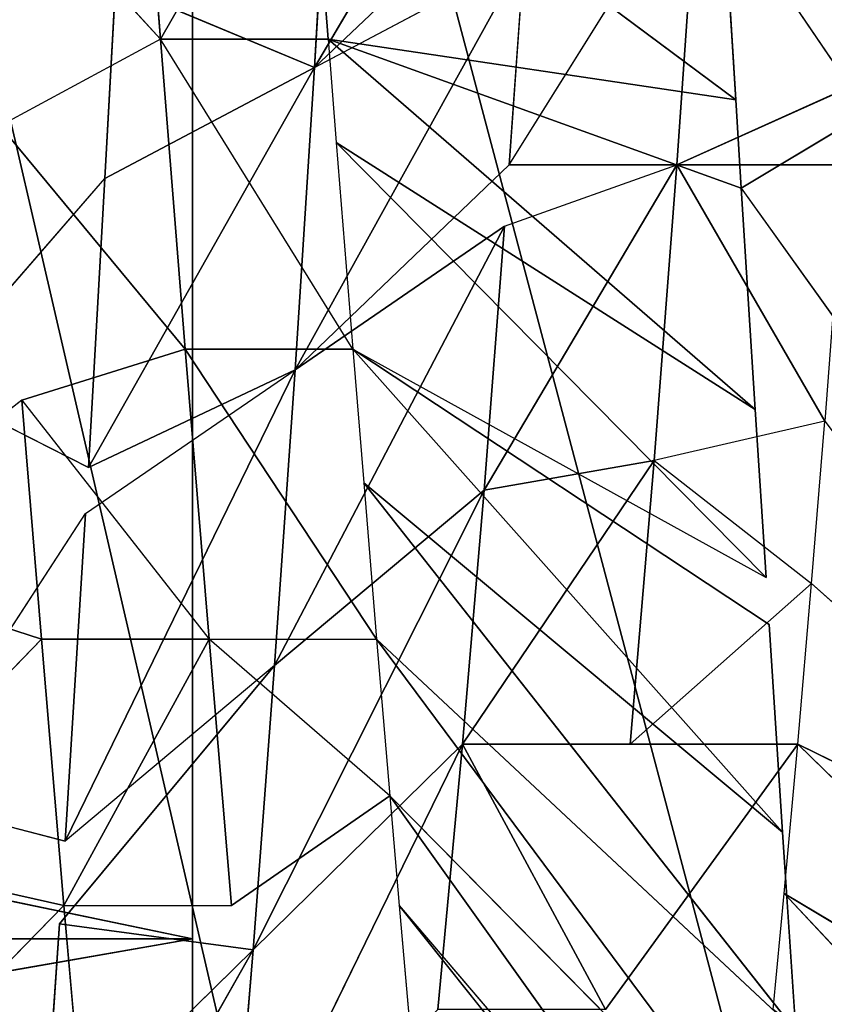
# Model space of a CAD drawing. Extents: x 0 to 40, y 0 to 81.9.
# Tile 226 of 623: x 5.16 to 5.58, y 73.851 to 74.365. Entities that reach past the tile are written whole.
import ezdxf

# ---------------------------------------------------------------- set-up
doc = ezdxf.new("R2010")
doc.units = 0
doc.header["$LTSCALE"] = 25.4
doc.layers.get('0').update_dxf_attribs({"color": 13, "linetype": 'CONTINUOUS'})

# ---------------------------------------------------------------- blocks, each defined once
blk = doc.blocks.new('ICE-TUBE-LED-S-8118_STL')
at = {"color": 0}
for p, q in [((74.20421, 16.85613, 44.55978), (73.88844, 18.65613, 44.83953)), ((74.20421, 16.85613, 44.55978), (73.88844, 18.65613, 44.83953)), ((73.88844, 18.65613, 47.16047), (74.20421, 16.85613, 47.44022)), ((73.88844, 18.65613, 47.16047), (74.20421, 16.85613, 47.44022)), ((74.57777, 18.65613, 44.36372), (74.20421, 16.85613, 44.55978)), ((74.57777, 18.65613, 44.36372), (74.20421, 16.85613, 44.55978)), ((74.20421, 18.65613, 44.55978), (74.20421, 16.85613, 44.55978)), ((74.20421, 18.65613, 44.55978), (74.20421, 16.85613, 44.55978)), ((74.20421, 16.85613, 47.44022), (74.57777, 18.65613, 47.63628)), ((74.20421, 18.65613, 47.44022), (74.20421, 16.85613, 47.44022)), ((74.20421, 18.65613, 47.44022), (74.20421, 16.85613, 47.44022)), ((74.20421, 16.85613, 47.44022), (74.57777, 18.65613, 47.63628)), ((74.39943, 17.05458, 47.56886), (74.36053, 16.93494, 47.3291)), ((74.39943, 17.05458, 47.56886), (74.36053, 16.93494, 47.3291)), ((74.48539, 16.94521, 47.40004), (74.39943, 17.05458, 47.56886)), ((74.24857, 17.0435, 47.48241), (74.2216, 16.92316, 47.23061)), ((74.24857, 17.0435, 47.48241), (74.2216, 16.92316, 47.23061)), ((74.24857, 17.0435, 47.48241), (74.36053, 16.93494, 47.3291)), ((74.24857, 17.0435, 47.48241), (74.36053, 16.93494, 47.3291)), ((74.10916, 17.03295, 47.38322), (74.2216, 16.92316, 47.23061)), ((74.10916, 17.03295, 47.38322), (74.2216, 16.92316, 47.23061)), ((74.27734, 17.00865, 44.2812), (74.25515, 16.92259, 44.29327)), ((74.27734, 17.00865, 44.2812), (74.42614, 16.91187, 44.2094)), ((74.49332, 16.9954, 44.1819), (74.45027, 16.91043, 44.19919)), ((74.49332, 16.9954, 44.1819), (74.60101, 16.90178, 44.14374)), ((74.77849, 16.96837, 47.51398), (74.67377, 16.87273, 47.48096)), ((74.51202, 16.85986, 47.41329), (74.62862, 16.95668, 47.46418)), ((74.67377, 16.87273, 47.48096), (74.62862, 16.95668, 47.46418)), ((74.48539, 16.94521, 47.40004), (74.36053, 16.84744, 47.3291)), ((74.48539, 16.94521, 47.40004), (74.36053, 16.93494, 47.3291)), ((74.48539, 16.94521, 47.40004), (74.51202, 16.85986, 47.41329)), ((73.99216, 16.94103, 44.46779), (74.19842, 16.82442, 44.55095)), ((73.99216, 16.94103, 44.46779), (74.19842, 16.82442, 44.55095)), ((74.19842, 16.82442, 44.55095), (74.09082, 16.9338, 44.39503)), ((74.21203, 16.92544, 44.31782), (74.09082, 16.9338, 44.39503)), ((74.19842, 16.82442, 44.55095), (74.09082, 16.9338, 44.39503)), ((74.36053, 16.93494, 47.3291), (74.2216, 16.92316, 47.23061)), ((74.36053, 16.93494, 47.3291), (74.2216, 16.92316, 47.23061)), ((74.36053, 16.93494, 47.3291), (74.36053, 16.84744, 47.3291)), ((74.2216, 16.92316, 47.23061), (74.11339, 16.91368, 47.13636)), ((74.19842, 16.82442, 44.55095), (74.21203, 16.92544, 44.31782)), ((74.19842, 16.82442, 44.55095), (74.21203, 16.92544, 44.31782)), ((74.34678, 16.81321, 44.45908), (74.21203, 16.92544, 44.31782)), ((74.2216, 16.92316, 47.23061), (74.2216, 16.83566, 47.23061)), ((74.42614, 16.91187, 44.2094), (74.25515, 16.92259, 44.29327)), ((74.50116, 16.8025, 44.38336), (74.25515, 16.92259, 44.29327)), ((74.42614, 16.91187, 44.2094), (74.25515, 16.92259, 44.29327)), ((74.50116, 16.8025, 44.38336), (74.25515, 16.92259, 44.29327)), ((74.34678, 16.81321, 44.45908), (74.25515, 16.92259, 44.29327)), ((74.42614, 16.91187, 44.2094), (74.50116, 16.8025, 44.38336)), ((74.60101, 16.90178, 44.14374), (74.45027, 16.91043, 44.19919)), ((74.45027, 16.91043, 44.19919), (74.50116, 16.8025, 44.38336)), ((74.45027, 16.91043, 44.19919), (74.65903, 16.79241, 44.32407)), ((74.45027, 16.91043, 44.19919), (74.65903, 16.79241, 44.32407)), ((74.60101, 16.90178, 44.14374), (74.45027, 16.91043, 44.19919)), ((74.65903, 16.79241, 44.32407), (74.60101, 16.90178, 44.14374)), ((74.70245, 16.89627, 44.1141), (74.60101, 16.90178, 44.14374)), ((74.65903, 16.79241, 44.32407), (74.60101, 16.90178, 44.14374)), ((74.65903, 16.79241, 44.32407), (74.70245, 16.89627, 44.1141)), ((74.65903, 16.79241, 44.32407), (74.70245, 16.89627, 44.1141)), ((74.67377, 16.87273, 47.48096), (74.84298, 16.88581, 47.5304)), ((74.67377, 16.87273, 47.48096), (74.84298, 16.88581, 47.5304)), ((74.51202, 16.77236, 47.41329), (74.67377, 16.87273, 47.48096)), ((74.67377, 16.87273, 47.48096), (74.51202, 16.85986, 47.41329)), ((74.67377, 16.87273, 47.48096), (74.51202, 16.85986, 47.41329)), ((74.67377, 16.87273, 47.48096), (74.80836, 16.79567, 47.52195)), ((74.67377, 16.87273, 47.48096), (74.80836, 16.79567, 47.52195)), ((74.67377, 16.78523, 47.48096), (74.67377, 16.87273, 47.48096)), ((82.19833, 16.85613, 2), (64.19833, 16.85613, 2)), ((82.19833, 16.85613, 2), (64.19833, 16.85613, 2)), ((82.19833, 16.85613, 90), (64.19833, 16.85613, 90)), ((82.19833, 16.85613, 90), (64.19833, 16.85613, 90)), ((74.20421, 16.85613, 44.55978), (73.64877, 16.85613, 45.18673)), ((73.64877, 16.85613, 46.81327), (74.20421, 16.85613, 47.44022)), ((74.20421, 16.85613, 44.55978), (73.64877, 16.85613, 45.18673)), ((73.64877, 16.85613, 46.81327), (74.20421, 16.85613, 47.44022)), ((74.98739, 16.85613, 44.26276), (74.20421, 16.85613, 44.55978)), ((74.20421, 16.85613, 47.44022), (74.98739, 16.85613, 47.73724)), ((74.98739, 16.85613, 44.26276), (74.20421, 16.85613, 44.55978)), ((74.20421, 16.85613, 47.44022), (74.98739, 16.85613, 47.73724)), ((74.36053, 16.84744, 47.3291), (74.51202, 16.85986, 47.41329)), ((74.36053, 16.84744, 47.3291), (74.51202, 16.85986, 47.41329)), ((74.51202, 16.85986, 47.41329), (74.36053, 16.75994, 47.3291)), ((74.51202, 16.77236, 47.41329), (74.51202, 16.85986, 47.41329)), ((74.36053, 16.84744, 47.3291), (74.2216, 16.83566, 47.23061)), ((74.36053, 16.84744, 47.3291), (74.2216, 16.83566, 47.23061)), ((74.27881, 16.75306, 47.27393), (74.36053, 16.84744, 47.3291)), ((74.36053, 16.84744, 47.3291), (74.36053, 16.75994, 47.3291)), ((74.05854, 16.83597, 44.65819), (74.30576, 16.71507, 44.70704)), ((74.19842, 16.82442, 44.55095), (74.05854, 16.83597, 44.65819)), ((74.19842, 16.82442, 44.55095), (74.05854, 16.83597, 44.65819)), ((74.05854, 16.83597, 44.65819), (74.30576, 16.71507, 44.70704)), ((74.27881, 16.75306, 47.27393), (74.2216, 16.83566, 47.23061)), ((74.19842, 16.82442, 44.55095), (74.34678, 16.81321, 44.45908)), ((74.43841, 16.70384, 44.62489), (74.19842, 16.82442, 44.55095)), ((74.19842, 16.82442, 44.55095), (74.30576, 16.71507, 44.70704)), ((74.19842, 16.82442, 44.55095), (74.30576, 16.71507, 44.70704)), ((74.43841, 16.70384, 44.62489), (74.19842, 16.82442, 44.55095)), ((74.19842, 16.82442, 44.55095), (74.34678, 16.81321, 44.45908)), ((74.34678, 16.81321, 44.45908), (74.43841, 16.70384, 44.62489)), ((74.57617, 16.69312, 44.55732), (74.34678, 16.81321, 44.45908)), ((74.34678, 16.81321, 44.45908), (74.50116, 16.8025, 44.38336)), ((74.57617, 16.69312, 44.55732), (74.34678, 16.81321, 44.45908)), ((74.34678, 16.81321, 44.45908), (74.43841, 16.70384, 44.62489)), ((74.34678, 16.81321, 44.45908), (74.50116, 16.8025, 44.38336)), ((74.60817, 16.69076, 44.54394), (74.50116, 16.8025, 44.38336)), ((74.65903, 16.79241, 44.32407), (74.50116, 16.8025, 44.38336)), ((74.57617, 16.69312, 44.55732), (74.50116, 16.8025, 44.38336)), ((74.65903, 16.79241, 44.32407), (74.50116, 16.8025, 44.38336)), ((74.80836, 16.79567, 47.52195), (74.64214, 16.57244, 47.869)), ((74.80836, 16.79567, 47.52195), (74.64214, 16.57244, 47.869)), ((74.80836, 16.79567, 47.52195), (74.67377, 16.78523, 47.48096)), ((74.80836, 16.79567, 47.52195), (74.67377, 16.78523, 47.48096)), ((74.65903, 16.79241, 44.32407), (74.71706, 16.68303, 44.50441)), ((74.76581, 16.67973, 44.48959), (74.65903, 16.79241, 44.32407)), ((74.65903, 16.79241, 44.32407), (74.86053, 16.67333, 44.46563)), ((74.65903, 16.79241, 44.32407), (74.86053, 16.67333, 44.46563)), ((74.65903, 16.79241, 44.32407), (74.8198, 16.78271, 44.28062)), ((74.65903, 16.79241, 44.32407), (74.8198, 16.78271, 44.28062)), ((74.67377, 16.78523, 47.48096), (74.48048, 16.56224, 47.81306)), ((74.67377, 16.78523, 47.48096), (74.48048, 16.56224, 47.81306)), ((74.67377, 16.78523, 47.48096), (74.59607, 16.56956, 47.85467)), ((74.67377, 16.78523, 47.48096), (74.59607, 16.56956, 47.85467)), ((74.67377, 16.78523, 47.48096), (74.61996, 16.78099, 47.46078)), ((74.67377, 16.78523, 47.48096), (74.64214, 16.57244, 47.869)), ((74.67377, 16.78523, 47.48096), (74.64214, 16.57244, 47.869)), ((74.61996, 16.78099, 47.46078), (74.39281, 16.55662, 47.77585)), ((74.61996, 16.78099, 47.46078), (74.39281, 16.55662, 47.77585)), ((74.61996, 16.78099, 47.46078), (74.48048, 16.56224, 47.81306)), ((74.61996, 16.78099, 47.46078), (74.48048, 16.56224, 47.81306)), ((74.61996, 16.78099, 47.46078), (74.51202, 16.77236, 47.41329)), ((74.51202, 16.77236, 47.41329), (74.25986, 16.54794, 47.70932)), ((74.51202, 16.77236, 47.41329), (74.25986, 16.54794, 47.70932)), ((74.51202, 16.77236, 47.41329), (74.36821, 16.55502, 47.76448)), ((74.51202, 16.77236, 47.41329), (74.39281, 16.55662, 47.77585)), ((74.51202, 16.77236, 47.41329), (74.44221, 16.76669, 47.3772)), ((74.44221, 16.76669, 47.3772), (74.15598, 16.54102, 47.64804)), ((74.44221, 16.76669, 47.3772), (74.15598, 16.54102, 47.64804)), ((74.44221, 16.76669, 47.3772), (74.25986, 16.54794, 47.70932)), ((74.44221, 16.76669, 47.3772), (74.25986, 16.54794, 47.70932)), ((74.44221, 16.76669, 47.3772), (74.36053, 16.75994, 47.3291)), ((74.36053, 16.75994, 47.3291), (74.05706, 16.53431, 47.58115)), ((74.36053, 16.75994, 47.3291), (74.05706, 16.53431, 47.58115)), ((74.36053, 16.75994, 47.3291), (74.15598, 16.54102, 47.64804)), ((74.36053, 16.75994, 47.3291), (74.15598, 16.54102, 47.64804)), ((74.36053, 16.75994, 47.3291), (74.27881, 16.75306, 47.27393)), ((74.2216, 16.74816, 47.23061), (73.94357, 16.52644, 47.49267)), ((74.27881, 16.75306, 47.27393), (73.9635, 16.52784, 47.50921)), ((74.27881, 16.75306, 47.27393), (73.9635, 16.52784, 47.50921)), ((74.2216, 16.74816, 47.23061), (73.9635, 16.52784, 47.50921)), ((74.27881, 16.75306, 47.27393), (74.05706, 16.53431, 47.58115)), ((74.27881, 16.75306, 47.27393), (74.05706, 16.53431, 47.58115)), ((74.2216, 16.74816, 47.23061), (74.0969, 16.73719, 47.12038)), ((74.27881, 16.75306, 47.27393), (74.2216, 16.74816, 47.23061)), ((74.16717, 16.72796, 44.81462), (74.30576, 16.71507, 44.70704)), ((74.16717, 16.72796, 44.81462), (74.30576, 16.71507, 44.70704)), ((74.30576, 16.71507, 44.70704), (74.30576, 16.62757, 44.70704)), ((74.30576, 16.71507, 44.70704), (74.30576, 16.62757, 44.70704)), ((74.30576, 16.71507, 44.70704), (74.45379, 16.6151, 44.6165)), ((74.30576, 16.71507, 44.70704), (74.43841, 16.70384, 44.62489)), ((74.30576, 16.71507, 44.70704), (74.45379, 16.6151, 44.6165)), ((74.30576, 16.71507, 44.70704), (74.43841, 16.70384, 44.62489)), ((74.43841, 16.70384, 44.62489), (74.45379, 16.6151, 44.6165)), ((74.43841, 16.70384, 44.62489), (74.60817, 16.60326, 44.54394)), ((74.43841, 16.70384, 44.62489), (74.45379, 16.6151, 44.6165)), ((74.43841, 16.70384, 44.62489), (74.60817, 16.60326, 44.54394)), ((74.43841, 16.70384, 44.62489), (74.57617, 16.69312, 44.55732)), ((74.43841, 16.70384, 44.62489), (74.57617, 16.69312, 44.55732)), ((74.57617, 16.69312, 44.55732), (74.60817, 16.60326, 44.54394)), ((74.60817, 16.69076, 44.54394), (74.60817, 16.60326, 44.54394)), ((74.60817, 16.69076, 44.54394), (74.76581, 16.59223, 44.48959)), ((74.60817, 16.69076, 44.54394), (74.71706, 16.68303, 44.50441)), ((74.16717, 16.64046, 44.81462), (74.30576, 16.54007, 44.70704)), ((74.30576, 16.62757, 44.70704), (74.30576, 16.54007, 44.70704)), ((74.30576, 16.62757, 44.70704), (74.38956, 16.53286, 44.65304)), ((74.30576, 16.62757, 44.70704), (74.45379, 16.6151, 44.6165)), ((74.30576, 16.62757, 44.70704), (74.45379, 16.6151, 44.6165)), ((74.45379, 16.6151, 44.6165), (74.38956, 16.53286, 44.65304)), ((74.47433, 16.52596, 44.60564), (74.45379, 16.6151, 44.6165)), ((74.47433, 16.52596, 44.60564), (74.60817, 16.60326, 44.54394)), ((74.47433, 16.52596, 44.60564), (74.60817, 16.60326, 44.54394)), ((74.60817, 16.51576, 44.54394), (74.60817, 16.60326, 44.54394)), ((74.76581, 16.59223, 44.48959), (74.60817, 16.60326, 44.54394)), ((74.76581, 16.59223, 44.48959), (74.60817, 16.60326, 44.54394)), ((74.60817, 16.60326, 44.54394), (74.64893, 16.51281, 44.52808)), ((74.76581, 16.59223, 44.48959), (74.64893, 16.51281, 44.52808)), ((74.71431, 16.57692, 47.88898), (74.64214, 16.57244, 47.869)), ((74.59607, 16.56956, 47.85467), (74.46178, 16.47355, 47.80555)), ((74.59607, 16.56956, 47.85467), (74.48048, 16.56224, 47.81306)), ((74.64214, 16.57244, 47.869), (74.59607, 16.56956, 47.85467)), ((74.59607, 16.56956, 47.85467), (74.64664, 16.48522, 47.87033)), ((74.48048, 16.56224, 47.81306), (74.39281, 16.55662, 47.77585)), ((74.16717, 16.55296, 44.81462), (74.22788, 16.54715, 44.76443)), ((74.36821, 16.55502, 47.76448), (74.25986, 16.54794, 47.70932)), ((74.25986, 16.54794, 47.70932), (74.15598, 16.54102, 47.64804)), ((73.99385, 16.3284, 44.46646), (74.22788, 16.54715, 44.76443)), ((73.99385, 16.3284, 44.46646), (74.22788, 16.54715, 44.76443)), ((74.09234, 16.32119, 44.39398), (74.22788, 16.54715, 44.76443)), ((74.09234, 16.32119, 44.39398), (74.22788, 16.54715, 44.76443)), ((74.22788, 16.54715, 44.76443), (74.30576, 16.54007, 44.70704)), ((74.09234, 16.32119, 44.39398), (74.30576, 16.54007, 44.70704)), ((74.09234, 16.32119, 44.39398), (74.30576, 16.54007, 44.70704)), ((74.19453, 16.31411, 44.32821), (74.30576, 16.54007, 44.70704)), ((74.19453, 16.31411, 44.32821), (74.30576, 16.54007, 44.70704)), ((74.30576, 16.54007, 44.70704), (74.38956, 16.53286, 44.65304)), ((74.19453, 16.31411, 44.32821), (74.38956, 16.53286, 44.65304)), ((74.19453, 16.31411, 44.32821), (74.38956, 16.53286, 44.65304)), ((74.38956, 16.53286, 44.65304), (74.47433, 16.52596, 44.60564))]:
    blk.add_line(p, q, dxfattribs=at)
mesh = blk.add_polyface(dxfattribs=at)
corners = [(81.99833, 18.65613, 0), (32.39832, 18.53461, 0), (32.39832, 18.65613, 0), (33.41051, 17.76106, 0), (34.4478, 16.85461, 0), (35.42089, 15.87956, 0), (36.32527, 14.84046, 0), (37.15673, 13.74214, 0), (37.91139, 12.58971, 0), (38.58575, 11.38851, 0), (39.17668, 10.14416, 0), (39.68142, 8.86242, 0), (40.09764, 7.54925, 0), (40.42338, 6.21078, 0), (40.65715, 4.85321, 0), (40.79784, 3.48288, 0), (40.84481, 2.10613, 0), (81.99833, -14.44387, 0), (33.41051, -13.5488, 0), (32.39832, -14.44387, 0), (32.39832, -14.32234, 0), (34.4478, -12.64234, 0), (35.42089, -11.6673, 0), (36.32527, -10.6282, 0), (37.15673, -9.52987, 0), (37.91139, -8.37744, 0), (38.58575, -7.17625, 0), (39.17668, -5.93189, 0), (39.68142, -4.65015, 0), (40.09764, -3.33699, 0), (40.42338, -1.99851, 0), (40.65715, -0.64095, 0), (40.79784, 0.72939, 0)]
mesh.append_faces([[corners[k] for k in face] for face in [(0, 1, 2), (18, 19, 20)]], dxfattribs={"vtx0": -1, "color": 0})
mesh.append_faces([[corners[k] for k in face] for face in [(1, 0, 3), (3, 0, 4), (4, 0, 5), (5, 0, 6), (6, 0, 7), (7, 0, 8), (8, 0, 9), (9, 0, 10), (10, 0, 11), (11, 0, 12), (12, 0, 13), (13, 0, 14), (14, 0, 15), (15, 0, 16), (19, 18, 17)]], dxfattribs={"vtx0": -1, "vtx1": -1, "color": 0})
mesh.append_faces([[corners[k] for k in face] for face in [(16, 0, 17), (17, 18, 21), (17, 21, 22), (17, 22, 23), (17, 23, 24), (17, 24, 25), (17, 25, 26), (17, 26, 27), (17, 27, 28), (17, 28, 29), (17, 29, 30), (17, 30, 31), (17, 31, 32), (17, 32, 16)]], dxfattribs={"vtx0": -1, "vtx2": -1, "color": 0})
mesh = blk.add_polyface(dxfattribs=at)
corners = [(81.99833, -14.44387, 92), (32.39832, -14.32234, 92), (32.39832, -14.44387, 92), (33.41051, -13.5488, 92), (34.4478, -12.64234, 92), (35.42089, -11.6673, 92), (36.32527, -10.6282, 92), (37.15673, -9.52987, 92), (37.91139, -8.37744, 92), (38.58575, -7.17625, 92), (39.17668, -5.93189, 92), (39.68142, -4.65015, 92), (40.09764, -3.33699, 92), (40.42338, -1.99851, 92), (40.65715, -0.64095, 92), (40.79784, 0.72939, 92), (40.84481, 2.10613, 92), (33.41051, 17.76106, 92), (32.39832, 18.65613, 92), (32.39832, 18.53461, 92), (81.99833, 18.65613, 92), (34.4478, 16.85461, 92), (35.42089, 15.87956, 92), (36.32527, 14.84046, 92), (37.15673, 13.74214, 92), (37.91139, 12.58971, 92), (38.58575, 11.38851, 92), (39.17668, 10.14416, 92), (39.68142, 8.86242, 92), (40.09764, 7.54925, 92), (40.42338, 6.21078, 92), (40.65715, 4.85321, 92), (40.79784, 3.48288, 92)]
mesh.append_faces([[corners[k] for k in face] for face in [(0, 1, 2), (17, 18, 19)]], dxfattribs={"vtx0": -1, "color": 0})
mesh.append_faces([[corners[k] for k in face] for face in [(1, 0, 3), (3, 0, 4), (4, 0, 5), (5, 0, 6), (6, 0, 7), (7, 0, 8), (8, 0, 9), (9, 0, 10), (10, 0, 11), (11, 0, 12), (12, 0, 13), (13, 0, 14), (14, 0, 15), (15, 0, 16), (18, 17, 20), (20, 16, 0)]], dxfattribs={"vtx0": -1, "vtx1": -1, "color": 0})
mesh.append_faces([[corners[k] for k in face] for face in [(20, 17, 21), (20, 21, 22), (20, 22, 23), (20, 23, 24), (20, 24, 25), (20, 25, 26), (20, 26, 27), (20, 27, 28), (20, 28, 29), (20, 29, 30), (20, 30, 31), (20, 31, 32), (20, 32, 16)]], dxfattribs={"vtx0": -1, "vtx2": -1, "color": 0})
mesh = blk.add_polyface(dxfattribs=at)
corners = [(73.88844, 18.65613, 44.83953), (73.64877, 16.85613, 45.18673), (74.20421, 16.85613, 44.55978)]
mesh.append_faces([[corners[k] for k in face] for face in [(0, 1, 2)]], dxfattribs={"color": 0})
mesh = blk.add_polyface(dxfattribs=at)
corners = [(73.88844, 18.65613, 47.16047), (74.20421, 16.85613, 47.44022), (73.64877, 16.85613, 46.81327)]
mesh.append_faces([[corners[k] for k in face] for face in [(0, 1, 2)]], dxfattribs={"color": 0})
mesh = blk.add_polyface(dxfattribs=at)
corners = [(74.20421, 18.65613, 44.55978), (73.88844, 18.65613, 44.83953), (74.20421, 16.85613, 44.55978)]
mesh.append_faces([[corners[k] for k in face] for face in [(0, 1, 2)]], dxfattribs={"color": 0})
mesh = blk.add_polyface(dxfattribs=at)
corners = [(74.20421, 16.85613, 47.44022), (73.88844, 18.65613, 47.16047), (74.20421, 18.65613, 47.44022)]
mesh.append_faces([[corners[k] for k in face] for face in [(0, 1, 2)]], dxfattribs={"color": 0})
mesh = blk.add_polyface(dxfattribs=at)
corners = [(74.98739, 16.85613, 44.26276), (74.57777, 18.65613, 44.36372), (74.20421, 16.85613, 44.55978)]
mesh.append_faces([[corners[k] for k in face] for face in [(0, 1, 2)]], dxfattribs={"color": 0})
mesh = blk.add_polyface(dxfattribs=at)
corners = [(74.57777, 18.65613, 44.36372), (74.20421, 18.65613, 44.55978), (74.20421, 16.85613, 44.55978)]
mesh.append_faces([[corners[k] for k in face] for face in [(0, 1, 2)]], dxfattribs={"color": 0})
mesh = blk.add_polyface(dxfattribs=at)
corners = [(74.98739, 16.85613, 47.73724), (74.20421, 16.85613, 47.44022), (74.57777, 18.65613, 47.63628)]
mesh.append_faces([[corners[k] for k in face] for face in [(0, 1, 2)]], dxfattribs={"color": 0})
mesh = blk.add_polyface(dxfattribs=at)
corners = [(74.57777, 18.65613, 47.63628), (74.20421, 16.85613, 47.44022), (74.20421, 18.65613, 47.44022)]
mesh.append_faces([[corners[k] for k in face] for face in [(0, 1, 2)]], dxfattribs={"color": 0})
mesh = blk.add_polyface(dxfattribs=at)
corners = [(74.98739, 18.65613, 44.26276), (74.57777, 18.65613, 44.36372), (74.98739, 16.85613, 44.26276)]
mesh.append_faces([[corners[k] for k in face] for face in [(0, 1, 2)]], dxfattribs={"color": 0})
mesh = blk.add_polyface(dxfattribs=at)
corners = [(74.98739, 16.85613, 47.73724), (74.57777, 18.65613, 47.63628), (74.98739, 18.65613, 47.73724)]
mesh.append_faces([[corners[k] for k in face] for face in [(0, 1, 2)]], dxfattribs={"color": 0})
mesh = blk.add_polyface(dxfattribs=at)
corners = [(74.39943, 17.05458, 47.56886), (74.24857, 17.0435, 47.48241), (74.36053, 16.93494, 47.3291)]
mesh.append_faces([[corners[k] for k in face] for face in [(0, 1, 2)]], dxfattribs={"color": 0})
mesh = blk.add_polyface(dxfattribs=at)
corners = [(74.39943, 17.05458, 47.56886), (74.36053, 16.93494, 47.3291), (74.48539, 16.94521, 47.40004)]
mesh.append_faces([[corners[k] for k in face] for face in [(0, 1, 2)]], dxfattribs={"color": 0})
mesh = blk.add_polyface(dxfattribs=at)
corners = [(74.24857, 17.0435, 47.48241), (74.10916, 17.03295, 47.38322), (74.2216, 16.92316, 47.23061)]
mesh.append_faces([[corners[k] for k in face] for face in [(0, 1, 2)]], dxfattribs={"color": 0})
mesh = blk.add_polyface(dxfattribs=at)
corners = [(74.24857, 17.0435, 47.48241), (74.2216, 16.92316, 47.23061), (74.36053, 16.93494, 47.3291)]
mesh.append_faces([[corners[k] for k in face] for face in [(0, 1, 2)]], dxfattribs={"color": 0})
mesh = blk.add_polyface(dxfattribs=at)
corners = [(74.10916, 17.03295, 47.38322), (74.11339, 16.91368, 47.13636), (74.2216, 16.92316, 47.23061)]
mesh.append_faces([[corners[k] for k in face] for face in [(0, 1, 2)]], dxfattribs={"color": 0})
mesh = blk.add_polyface(dxfattribs=at)
corners = [(74.42614, 16.91187, 44.2094), (74.25515, 16.92259, 44.29327), (74.27734, 17.00865, 44.2812)]
mesh.append_faces([[corners[k] for k in face] for face in [(0, 1, 2)]], dxfattribs={"color": 0})
mesh = blk.add_polyface(dxfattribs=at)
corners = [(74.60101, 16.90178, 44.14374), (74.45027, 16.91043, 44.19919), (74.49332, 16.9954, 44.1819)]
mesh.append_faces([[corners[k] for k in face] for face in [(0, 1, 2)]], dxfattribs={"color": 0})
mesh = blk.add_polyface(dxfattribs=at)
corners = [(74.84298, 16.88581, 47.5304), (74.77849, 16.96837, 47.51398), (74.67377, 16.87273, 47.48096)]
mesh.append_faces([[corners[k] for k in face] for face in [(0, 1, 2)]], dxfattribs={"color": 0})
mesh = blk.add_polyface(dxfattribs=at)
corners = [(74.67377, 16.87273, 47.48096), (74.62862, 16.95668, 47.46418), (74.51202, 16.85986, 47.41329)]
mesh.append_faces([[corners[k] for k in face] for face in [(0, 1, 2)]], dxfattribs={"color": 0})
mesh = blk.add_polyface(dxfattribs=at)
corners = [(74.51202, 16.85986, 47.41329), (74.48539, 16.94521, 47.40004), (74.36053, 16.84744, 47.3291)]
mesh.append_faces([[corners[k] for k in face] for face in [(0, 1, 2)]], dxfattribs={"color": 0})
mesh = blk.add_polyface(dxfattribs=at)
corners = [(74.05854, 16.83597, 44.65819), (73.99216, 16.94103, 44.46779), (74.19842, 16.82442, 44.55095)]
mesh.append_faces([[corners[k] for k in face] for face in [(0, 1, 2)]], dxfattribs={"color": 0})
mesh = blk.add_polyface(dxfattribs=at)
corners = [(74.19842, 16.82442, 44.55095), (73.99216, 16.94103, 44.46779), (74.09082, 16.9338, 44.39503)]
mesh.append_faces([[corners[k] for k in face] for face in [(0, 1, 2)]], dxfattribs={"color": 0})
mesh = blk.add_polyface(dxfattribs=at)
corners = [(74.19842, 16.82442, 44.55095), (74.09082, 16.9338, 44.39503), (74.21203, 16.92544, 44.31782)]
mesh.append_faces([[corners[k] for k in face] for face in [(0, 1, 2)]], dxfattribs={"color": 0})
mesh = blk.add_polyface(dxfattribs=at)
corners = [(74.36053, 16.84744, 47.3291), (74.2216, 16.92316, 47.23061), (74.2216, 16.83566, 47.23061), (74.36053, 16.93494, 47.3291)]
mesh.append_faces([[corners[k] for k in face] for face in [(0, 1, 2), (1, 0, 3)]], dxfattribs={"vtx0": -1, "color": 0})
mesh = blk.add_polyface(dxfattribs=at)
corners = [(74.19842, 16.82442, 44.55095), (74.21203, 16.92544, 44.31782), (74.34678, 16.81321, 44.45908)]
mesh.append_faces([[corners[k] for k in face] for face in [(0, 1, 2)]], dxfattribs={"color": 0})
mesh = blk.add_polyface(dxfattribs=at)
corners = [(74.50116, 16.8025, 44.38336), (74.25515, 16.92259, 44.29327), (74.42614, 16.91187, 44.2094)]
mesh.append_faces([[corners[k] for k in face] for face in [(0, 1, 2)]], dxfattribs={"color": 0})
mesh = blk.add_polyface(dxfattribs=at)
corners = [(74.34678, 16.81321, 44.45908), (74.25515, 16.92259, 44.29327), (74.50116, 16.8025, 44.38336)]
mesh.append_faces([[corners[k] for k in face] for face in [(0, 1, 2)]], dxfattribs={"color": 0})
mesh = blk.add_polyface(dxfattribs=at)
corners = [(74.50116, 16.8025, 44.38336), (74.45027, 16.91043, 44.19919), (74.65903, 16.79241, 44.32407)]
mesh.append_faces([[corners[k] for k in face] for face in [(0, 1, 2)]], dxfattribs={"color": 0})
mesh = blk.add_polyface(dxfattribs=at)
corners = [(74.65903, 16.79241, 44.32407), (74.45027, 16.91043, 44.19919), (74.60101, 16.90178, 44.14374)]
mesh.append_faces([[corners[k] for k in face] for face in [(0, 1, 2)]], dxfattribs={"color": 0})
mesh = blk.add_polyface(dxfattribs=at)
corners = [(74.65903, 16.79241, 44.32407), (74.60101, 16.90178, 44.14374), (74.70245, 16.89627, 44.1141)]
mesh.append_faces([[corners[k] for k in face] for face in [(0, 1, 2)]], dxfattribs={"color": 0})
mesh = blk.add_polyface(dxfattribs=at)
corners = [(74.65903, 16.79241, 44.32407), (74.70245, 16.89627, 44.1141), (74.8198, 16.78271, 44.28062)]
mesh.append_faces([[corners[k] for k in face] for face in [(0, 1, 2)]], dxfattribs={"color": 0})
mesh = blk.add_polyface(dxfattribs=at)
corners = [(74.84298, 16.88581, 47.5304), (74.67377, 16.87273, 47.48096), (74.80836, 16.79567, 47.52195)]
mesh.append_faces([[corners[k] for k in face] for face in [(0, 1, 2)]], dxfattribs={"color": 0})
mesh = blk.add_polyface(dxfattribs=at)
corners = [(74.67377, 16.87273, 47.48096), (74.51202, 16.85986, 47.41329), (74.51202, 16.77236, 47.41329)]
mesh.append_faces([[corners[k] for k in face] for face in [(0, 1, 2)]], dxfattribs={"color": 0})
mesh = blk.add_polyface(dxfattribs=at)
corners = [(74.80836, 16.79567, 47.52195), (74.67377, 16.87273, 47.48096), (74.67377, 16.78523, 47.48096)]
mesh.append_faces([[corners[k] for k in face] for face in [(0, 1, 2)]], dxfattribs={"color": 0})
mesh = blk.add_polyface(dxfattribs=at)
corners = [(82.19833, -12.64387, 2), (64.19833, 16.85613, 2), (64.19833, -12.64387, 2), (82.19833, 16.85613, 2)]
mesh.append_faces([[corners[k] for k in face] for face in [(0, 1, 2), (1, 0, 3)]], dxfattribs={"vtx0": -1, "color": 0})
mesh = blk.add_polyface(dxfattribs=at)
corners = [(82.19833, 16.85613, 2), (76.89747, 16.85613, 45.5812), (64.19833, 16.85613, 2), (82.19833, 16.85613, 90), (76.50822, 16.85613, 44.83953), (75.81889, 16.85613, 44.36372), (75.19833, 16.85613, 44.25), (76.89747, 16.85613, 46.4188), (76.50822, 16.85613, 47.16047), (75.81889, 16.85613, 47.63628), (74.98739, 16.85613, 47.73724), (73.44833, 16.85613, 46), (64.19833, 16.85613, 90), (73.64877, 16.85613, 45.18673), (74.20421, 16.85613, 44.55978), (74.98739, 16.85613, 44.26276), (73.64877, 16.85613, 46.81327), (74.20421, 16.85613, 47.44022)]
mesh.append_faces([[corners[k] for k in face] for face in [(0, 1, 2), (1, 3, 7), (7, 3, 8), (8, 3, 9), (9, 3, 10), (2, 11, 12), (11, 2, 13), (13, 2, 14), (14, 2, 15), (15, 2, 6), (12, 10, 3)]], dxfattribs={"vtx0": -1, "vtx1": -1, "color": 0})
mesh.append_faces([[corners[k] for k in face] for face in [(1, 0, 3), (2, 1, 4), (2, 4, 5), (2, 5, 6), (12, 11, 16), (12, 16, 17), (12, 17, 10)]], dxfattribs={"vtx0": -1, "vtx2": -1, "color": 0})
mesh = blk.add_polyface(dxfattribs=at)
corners = [(64.19833, 16.85613, 90), (82.19833, -12.64387, 90), (64.19833, -12.64387, 90), (82.19833, 16.85613, 90)]
mesh.append_faces([[corners[k] for k in face] for face in [(0, 1, 2), (1, 0, 3)]], dxfattribs={"vtx0": -1, "color": 0})
mesh = blk.add_polyface(dxfattribs=at)
corners = [(74.51202, 16.85986, 47.41329), (74.36053, 16.84744, 47.3291), (74.36053, 16.75994, 47.3291)]
mesh.append_faces([[corners[k] for k in face] for face in [(0, 1, 2)]], dxfattribs={"color": 0})
mesh = blk.add_polyface(dxfattribs=at)
corners = [(74.36053, 16.84744, 47.3291), (74.2216, 16.83566, 47.23061), (74.27881, 16.75306, 47.27393)]
mesh.append_faces([[corners[k] for k in face] for face in [(0, 1, 2)]], dxfattribs={"color": 0})
mesh = blk.add_polyface(dxfattribs=at)
corners = [(74.16717, 16.72796, 44.81462), (74.05854, 16.83597, 44.65819), (74.30576, 16.71507, 44.70704)]
mesh.append_faces([[corners[k] for k in face] for face in [(0, 1, 2)]], dxfattribs={"color": 0})
mesh = blk.add_polyface(dxfattribs=at)
corners = [(74.30576, 16.71507, 44.70704), (74.05854, 16.83597, 44.65819), (74.19842, 16.82442, 44.55095)]
mesh.append_faces([[corners[k] for k in face] for face in [(0, 1, 2)]], dxfattribs={"color": 0})
mesh = blk.add_polyface(dxfattribs=at)
corners = [(74.43841, 16.70384, 44.62489), (74.19842, 16.82442, 44.55095), (74.34678, 16.81321, 44.45908)]
mesh.append_faces([[corners[k] for k in face] for face in [(0, 1, 2)]], dxfattribs={"color": 0})
mesh = blk.add_polyface(dxfattribs=at)
corners = [(74.30576, 16.71507, 44.70704), (74.19842, 16.82442, 44.55095), (74.43841, 16.70384, 44.62489)]
mesh.append_faces([[corners[k] for k in face] for face in [(0, 1, 2)]], dxfattribs={"color": 0})
mesh = blk.add_polyface(dxfattribs=at)
corners = [(74.57617, 16.69312, 44.55732), (74.34678, 16.81321, 44.45908), (74.50116, 16.8025, 44.38336)]
mesh.append_faces([[corners[k] for k in face] for face in [(0, 1, 2)]], dxfattribs={"color": 0})
mesh = blk.add_polyface(dxfattribs=at)
corners = [(74.43841, 16.70384, 44.62489), (74.34678, 16.81321, 44.45908), (74.57617, 16.69312, 44.55732)]
mesh.append_faces([[corners[k] for k in face] for face in [(0, 1, 2)]], dxfattribs={"color": 0})
mesh = blk.add_polyface(dxfattribs=at)
corners = [(74.71706, 16.68303, 44.50441), (74.50116, 16.8025, 44.38336), (74.65903, 16.79241, 44.32407), (74.60817, 16.69076, 44.54394)]
mesh.append_faces([[corners[k] for k in face] for face in [(0, 1, 2), (1, 0, 3)]], dxfattribs={"vtx0": -1, "color": 0})
mesh = blk.add_polyface(dxfattribs=at)
corners = [(74.71431, 16.57692, 47.88898), (74.80836, 16.79567, 47.52195), (74.64214, 16.57244, 47.869)]
mesh.append_faces([[corners[k] for k in face] for face in [(0, 1, 2)]], dxfattribs={"color": 0})
mesh = blk.add_polyface(dxfattribs=at)
corners = [(74.64214, 16.57244, 47.869), (74.80836, 16.79567, 47.52195), (74.67377, 16.78523, 47.48096)]
mesh.append_faces([[corners[k] for k in face] for face in [(0, 1, 2)]], dxfattribs={"color": 0})
mesh = blk.add_polyface(dxfattribs=at)
corners = [(74.76581, 16.67973, 44.48959), (74.65903, 16.79241, 44.32407), (74.86053, 16.67333, 44.46563)]
mesh.append_faces([[corners[k] for k in face] for face in [(0, 1, 2)]], dxfattribs={"color": 0})
mesh = blk.add_polyface(dxfattribs=at)
corners = [(74.86053, 16.67333, 44.46563), (74.65903, 16.79241, 44.32407), (74.8198, 16.78271, 44.28062)]
mesh.append_faces([[corners[k] for k in face] for face in [(0, 1, 2)]], dxfattribs={"color": 0})
mesh = blk.add_polyface(dxfattribs=at)
corners = [(74.59607, 16.56956, 47.85467), (74.67377, 16.78523, 47.48096), (74.48048, 16.56224, 47.81306)]
mesh.append_faces([[corners[k] for k in face] for face in [(0, 1, 2)]], dxfattribs={"color": 0})
mesh = blk.add_polyface(dxfattribs=at)
corners = [(74.48048, 16.56224, 47.81306), (74.67377, 16.78523, 47.48096), (74.61996, 16.78099, 47.46078)]
mesh.append_faces([[corners[k] for k in face] for face in [(0, 1, 2)]], dxfattribs={"color": 0})
mesh = blk.add_polyface(dxfattribs=at)
corners = [(74.64214, 16.57244, 47.869), (74.67377, 16.78523, 47.48096), (74.59607, 16.56956, 47.85467)]
mesh.append_faces([[corners[k] for k in face] for face in [(0, 1, 2)]], dxfattribs={"color": 0})
mesh = blk.add_polyface(dxfattribs=at)
corners = [(74.48048, 16.56224, 47.81306), (74.61996, 16.78099, 47.46078), (74.39281, 16.55662, 47.77585)]
mesh.append_faces([[corners[k] for k in face] for face in [(0, 1, 2)]], dxfattribs={"color": 0})
mesh = blk.add_polyface(dxfattribs=at)
corners = [(74.39281, 16.55662, 47.77585), (74.61996, 16.78099, 47.46078), (74.51202, 16.77236, 47.41329)]
mesh.append_faces([[corners[k] for k in face] for face in [(0, 1, 2)]], dxfattribs={"color": 0})
mesh = blk.add_polyface(dxfattribs=at)
corners = [(74.36821, 16.55502, 47.76448), (74.51202, 16.77236, 47.41329), (74.25986, 16.54794, 47.70932)]
mesh.append_faces([[corners[k] for k in face] for face in [(0, 1, 2)]], dxfattribs={"color": 0})
mesh = blk.add_polyface(dxfattribs=at)
corners = [(74.25986, 16.54794, 47.70932), (74.51202, 16.77236, 47.41329), (74.44221, 16.76669, 47.3772)]
mesh.append_faces([[corners[k] for k in face] for face in [(0, 1, 2)]], dxfattribs={"color": 0})
mesh = blk.add_polyface(dxfattribs=at)
corners = [(74.25986, 16.54794, 47.70932), (74.44221, 16.76669, 47.3772), (74.15598, 16.54102, 47.64804)]
mesh.append_faces([[corners[k] for k in face] for face in [(0, 1, 2)]], dxfattribs={"color": 0})
mesh = blk.add_polyface(dxfattribs=at)
corners = [(74.15598, 16.54102, 47.64804), (74.44221, 16.76669, 47.3772), (74.36053, 16.75994, 47.3291)]
mesh.append_faces([[corners[k] for k in face] for face in [(0, 1, 2)]], dxfattribs={"color": 0})
mesh = blk.add_polyface(dxfattribs=at)
corners = [(74.15598, 16.54102, 47.64804), (74.36053, 16.75994, 47.3291), (74.05706, 16.53431, 47.58115)]
mesh.append_faces([[corners[k] for k in face] for face in [(0, 1, 2)]], dxfattribs={"color": 0})
mesh = blk.add_polyface(dxfattribs=at)
corners = [(74.05706, 16.53431, 47.58115), (74.36053, 16.75994, 47.3291), (74.27881, 16.75306, 47.27393)]
mesh.append_faces([[corners[k] for k in face] for face in [(0, 1, 2)]], dxfattribs={"color": 0})
mesh = blk.add_polyface(dxfattribs=at)
corners = [(73.94357, 16.52644, 47.49267), (74.2216, 16.74816, 47.23061), (74.0969, 16.73719, 47.12038)]
mesh.append_faces([[corners[k] for k in face] for face in [(0, 1, 2)]], dxfattribs={"color": 0})
mesh = blk.add_polyface(dxfattribs=at)
corners = [(74.05706, 16.53431, 47.58115), (74.27881, 16.75306, 47.27393), (73.9635, 16.52784, 47.50921)]
mesh.append_faces([[corners[k] for k in face] for face in [(0, 1, 2)]], dxfattribs={"color": 0})
mesh = blk.add_polyface(dxfattribs=at)
corners = [(73.9635, 16.52784, 47.50921), (74.27881, 16.75306, 47.27393), (74.2216, 16.74816, 47.23061)]
mesh.append_faces([[corners[k] for k in face] for face in [(0, 1, 2)]], dxfattribs={"color": 0})
mesh = blk.add_polyface(dxfattribs=at)
corners = [(74.30576, 16.71507, 44.70704), (74.16717, 16.64046, 44.81462), (74.16717, 16.72796, 44.81462), (74.30576, 16.54007, 44.70704), (74.30576, 16.62757, 44.70704)]
mesh.append_faces([[corners[k] for k in face] for face in [(0, 1, 2), (3, 0, 4)]], dxfattribs={"vtx0": -1, "color": 0})
mesh.append_faces([[corners[k] for k in face] for face in [(1, 0, 3)]], dxfattribs={"vtx0": -1, "vtx1": -1, "color": 0})
mesh = blk.add_polyface(dxfattribs=at)
corners = [(74.45379, 16.6151, 44.6165), (74.30576, 16.62757, 44.70704), (74.30576, 16.71507, 44.70704)]
mesh.append_faces([[corners[k] for k in face] for face in [(0, 1, 2)]], dxfattribs={"color": 0})
mesh = blk.add_polyface(dxfattribs=at)
corners = [(74.45379, 16.6151, 44.6165), (74.30576, 16.71507, 44.70704), (74.43841, 16.70384, 44.62489)]
mesh.append_faces([[corners[k] for k in face] for face in [(0, 1, 2)]], dxfattribs={"color": 0})
mesh = blk.add_polyface(dxfattribs=at)
corners = [(74.60817, 16.60326, 44.54394), (74.45379, 16.6151, 44.6165), (74.43841, 16.70384, 44.62489), (74.47433, 16.52596, 44.60564)]
mesh.append_faces([[corners[k] for k in face] for face in [(0, 1, 2), (1, 0, 3)]], dxfattribs={"vtx0": -1, "color": 0})
mesh = blk.add_polyface(dxfattribs=at)
corners = [(74.60817, 16.60326, 44.54394), (74.43841, 16.70384, 44.62489), (74.57617, 16.69312, 44.55732)]
mesh.append_faces([[corners[k] for k in face] for face in [(0, 1, 2)]], dxfattribs={"color": 0})
mesh = blk.add_polyface(dxfattribs=at)
corners = [(74.76581, 16.59223, 44.48959), (74.60817, 16.60326, 44.54394), (74.60817, 16.69076, 44.54394)]
mesh.append_faces([[corners[k] for k in face] for face in [(0, 1, 2)]], dxfattribs={"color": 0})
mesh = blk.add_polyface(dxfattribs=at)
corners = [(74.45379, 16.6151, 44.6165), (74.38956, 16.53286, 44.65304), (74.30576, 16.62757, 44.70704)]
mesh.append_faces([[corners[k] for k in face] for face in [(0, 1, 2)]], dxfattribs={"color": 0})
mesh = blk.add_polyface(dxfattribs=at)
corners = [(74.60817, 16.51576, 44.54394), (74.47433, 16.52596, 44.60564), (74.60817, 16.60326, 44.54394)]
mesh.append_faces([[corners[k] for k in face] for face in [(0, 1, 2)]], dxfattribs={"color": 0})
mesh = blk.add_polyface(dxfattribs=at)
corners = [(74.76581, 16.59223, 44.48959), (74.64893, 16.51281, 44.52808), (74.60817, 16.60326, 44.54394)]
mesh.append_faces([[corners[k] for k in face] for face in [(0, 1, 2)]], dxfattribs={"color": 0})
mesh = blk.add_polyface(dxfattribs=at)
corners = [(74.83748, 16.49696, 47.91632), (74.83451, 16.58428, 47.91576), (74.64664, 16.48522, 47.87033)]
mesh.append_faces([[corners[k] for k in face] for face in [(0, 1, 2)]], dxfattribs={"color": 0})
mesh = blk.add_polyface(dxfattribs=at)
corners = [(74.64664, 16.48522, 47.87033), (74.59607, 16.56956, 47.85467), (74.46178, 16.47355, 47.80555)]
mesh.append_faces([[corners[k] for k in face] for face in [(0, 1, 2)]], dxfattribs={"color": 0})
mesh = blk.add_polyface(dxfattribs=at)
corners = [(74.16717, 16.55296, 44.81462), (74.22788, 16.54715, 44.76443), (73.99385, 16.3284, 44.46646)]
mesh.append_faces([[corners[k] for k in face] for face in [(0, 1, 2)]], dxfattribs={"color": 0})
mesh = blk.add_polyface(dxfattribs=at)
corners = [(74.22788, 16.54715, 44.76443), (74.09234, 16.32119, 44.39398), (73.99385, 16.3284, 44.46646)]
mesh.append_faces([[corners[k] for k in face] for face in [(0, 1, 2)]], dxfattribs={"color": 0})
mesh = blk.add_polyface(dxfattribs=at)
corners = [(74.22788, 16.54715, 44.76443), (74.30576, 16.54007, 44.70704), (74.09234, 16.32119, 44.39398)]
mesh.append_faces([[corners[k] for k in face] for face in [(0, 1, 2)]], dxfattribs={"color": 0})
mesh = blk.add_polyface(dxfattribs=at)
corners = [(74.30576, 16.54007, 44.70704), (74.19453, 16.31411, 44.32821), (74.09234, 16.32119, 44.39398)]
mesh.append_faces([[corners[k] for k in face] for face in [(0, 1, 2)]], dxfattribs={"color": 0})
mesh = blk.add_polyface(dxfattribs=at)
corners = [(74.30576, 16.54007, 44.70704), (74.38956, 16.53286, 44.65304), (74.19453, 16.31411, 44.32821)]
mesh.append_faces([[corners[k] for k in face] for face in [(0, 1, 2)]], dxfattribs={"color": 0})
mesh = blk.add_polyface(dxfattribs=at)
corners = [(74.38956, 16.53286, 44.65304), (74.47433, 16.52596, 44.60564), (74.19453, 16.31411, 44.32821)]
mesh.append_faces([[corners[k] for k in face] for face in [(0, 1, 2)]], dxfattribs={"color": 0})

msp = doc.modelspace()

# ---------------------------------------------------------------- block references
at = {"color": 8, "rotation": 90.00000000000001}
msp.add_blockref('ICE-TUBE-LED-S-8118_STL', (22.10613, -0.3188, 254.70001), dxfattribs=at)

doc.saveas('drawing.dxf')
